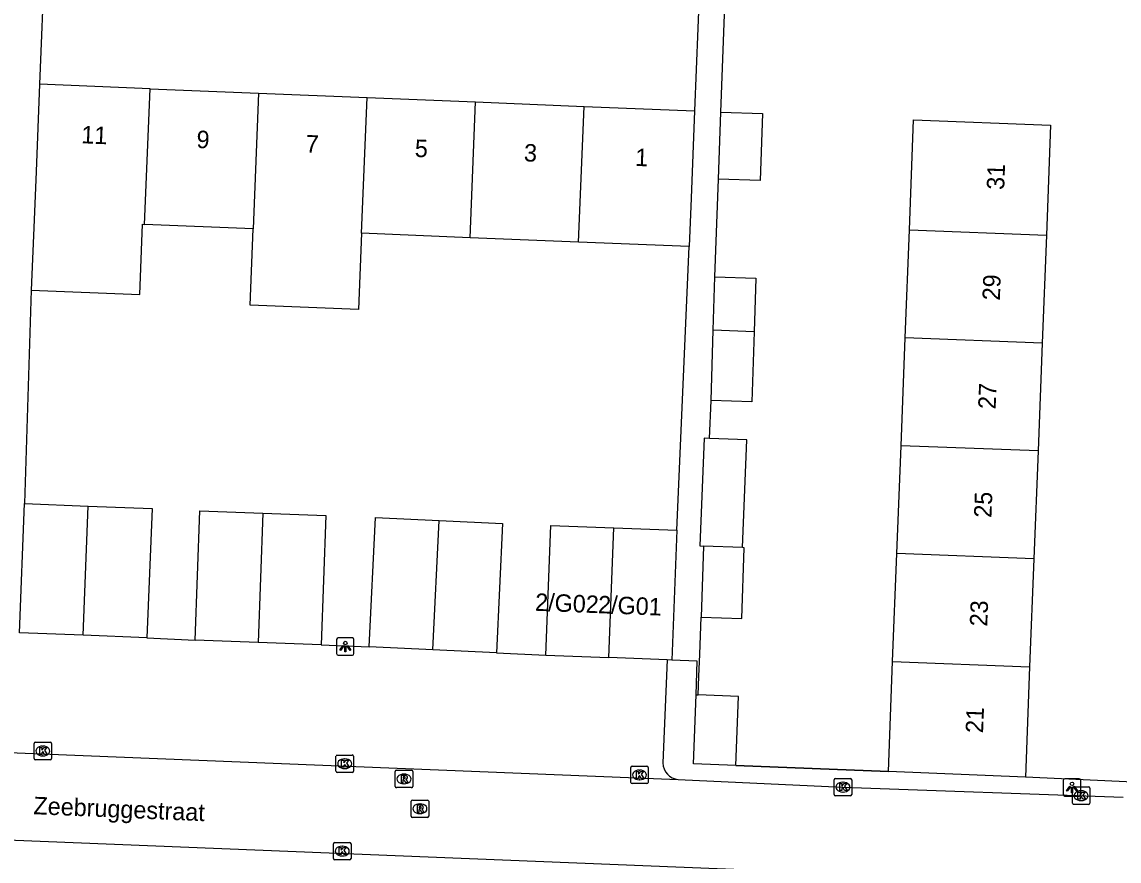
# Model space of a CAD drawing. Extents: x 160732 to 162105, y 387428 to 388479.
# Drawn here: x 161190.4 to 161253.2, y 387617.3 to 387665.3 of the extents above; entities that cross this region are included whole.
import ezdxf

# ---------------------------------------------------------------- set-up
doc = ezdxf.new("R2010")
doc.units = 0
for name, color, linetype in [('IMGEO_Kolk', 7, 'Continuous'), ('IMGEO_Lichtpunt', 7, 'Continuous'), ('IMGEO_Muur', 7, 'Continuous'), ('IMGEO_Openbare_ruimte_label', 7, 'Continuous'), ('IMGEO_Pand', 7, 'Continuous'), ('IMGEO_Pand_nummerreeks', 7, 'Continuous'), ('IMGEO_Parkeervlak_open', 7, 'Continuous'), ('IMGEO_Rijbaan_lokaal_open', 7, 'Continuous'), ('IMGEO_Rioolput', 7, 'Continuous'), ('IMGEO_Voetpad_open', 7, 'Continuous')]:
    doc.layers.add(name, color=color, linetype=linetype)

msp = doc.modelspace()

# ---------------------------------------------------------------- linework, layer by layer
at = {"layer": 'IMGEO_Kolk'}
for p, q in [((161191.08, 387623.165), (161191.08, 387624.017)), ((161191.155, 387624.091), (161192.007, 387624.091)), ((161191.568, 387623.871), (161191.593, 387623.871)), ((161192.081, 387624.017), (161192.081, 387623.165)), ((161192.007, 387623.091), (161191.155, 387623.091)), ((161191.591, 387623.311), (161191.566, 387623.311)), ((161208.366, 387622.435), (161208.366, 387623.287)), ((161208.441, 387623.361), (161209.293, 387623.361)), ((161208.854, 387623.141), (161208.879, 387623.141)), ((161209.367, 387623.287), (161209.367, 387622.435)), ((161209.293, 387622.361), (161208.441, 387622.361)), ((161208.877, 387622.581), (161208.852, 387622.581)), ((161225.241, 387621.795), (161225.241, 387622.647)), ((161225.316, 387622.721), (161226.168, 387622.721)), ((161225.729, 387622.501), (161225.754, 387622.501)), ((161226.242, 387622.647), (161226.242, 387621.795)), ((161226.168, 387621.721), (161225.316, 387621.721)), ((161225.752, 387621.941), (161225.727, 387621.941)), ((161236.89, 387621.097), (161236.89, 387621.949)), ((161236.965, 387622.023), (161237.817, 387622.023)), ((161237.378, 387621.803), (161237.403, 387621.803)), ((161237.891, 387621.949), (161237.891, 387621.097)), ((161237.817, 387621.023), (161236.965, 387621.023)), ((161237.401, 387621.243), (161237.376, 387621.243)), ((161250.524, 387620.609), (161250.524, 387621.461)), ((161250.599, 387621.535), (161251.451, 387621.535)), ((161251.012, 387621.315), (161251.037, 387621.315)), ((161251.525, 387621.461), (161251.525, 387620.609)), ((161251.451, 387620.535), (161250.599, 387620.535)), ((161251.035, 387620.755), (161251.01, 387620.755)), ((161208.226, 387617.434), (161208.226, 387618.286)), ((161208.301, 387618.36), (161209.153, 387618.36)), ((161208.714, 387618.14), (161208.739, 387618.14)), ((161209.227, 387618.286), (161209.227, 387617.434)), ((161209.153, 387617.36), (161208.301, 387617.36)), ((161208.737, 387617.58), (161208.712, 387617.58))]:
    msp.add_line(p, q, dxfattribs=at)
for points in [[(161191.08, 387623.165), (161191.08, 387624.017)], [(161191.155, 387624.091), (161192.007, 387624.091)], [(161191.401, 387623.791), (161191.524, 387623.791), (161191.524, 387623.64), (161191.654, 387623.791), (161191.818, 387623.791), (161191.672, 387623.64), (161191.825, 387623.391), (161191.673, 387623.391), (161191.588, 387623.555), (161191.524, 387623.488), (161191.524, 387623.391), (161191.401, 387623.391), (161191.401, 387623.791)], [(161192.081, 387624.017), (161192.081, 387623.165)], [(161192.007, 387623.091), (161191.155, 387623.091)], [(161208.366, 387622.435), (161208.366, 387623.287)], [(161208.441, 387623.361), (161209.293, 387623.361)], [(161208.687, 387623.061), (161208.81, 387623.061), (161208.81, 387622.91), (161208.94, 387623.061), (161209.104, 387623.061), (161208.958, 387622.91), (161209.111, 387622.661), (161208.959, 387622.661), (161208.874, 387622.825), (161208.81, 387622.758), (161208.81, 387622.661), (161208.687, 387622.661), (161208.687, 387623.061)], [(161209.367, 387623.287), (161209.367, 387622.435)], [(161209.293, 387622.361), (161208.441, 387622.361)], [(161225.241, 387621.795), (161225.241, 387622.647)], [(161225.316, 387622.721), (161226.168, 387622.721)], [(161225.562, 387622.421), (161225.685, 387622.421), (161225.685, 387622.27), (161225.815, 387622.421), (161225.979, 387622.421), (161225.833, 387622.27), (161225.986, 387622.021), (161225.834, 387622.021), (161225.749, 387622.185), (161225.685, 387622.118), (161225.685, 387622.021), (161225.562, 387622.021), (161225.562, 387622.421)], [(161226.242, 387622.647), (161226.242, 387621.795)], [(161226.168, 387621.721), (161225.316, 387621.721)], [(161236.89, 387621.097), (161236.89, 387621.949)], [(161236.965, 387622.023), (161237.817, 387622.023)], [(161237.211, 387621.723), (161237.334, 387621.723), (161237.334, 387621.572), (161237.464, 387621.723), (161237.628, 387621.723), (161237.482, 387621.572), (161237.635, 387621.323), (161237.483, 387621.323), (161237.398, 387621.487), (161237.334, 387621.42), (161237.334, 387621.323), (161237.211, 387621.323), (161237.211, 387621.723)], [(161237.891, 387621.949), (161237.891, 387621.097)], [(161237.817, 387621.023), (161236.965, 387621.023)], [(161250.524, 387620.609), (161250.524, 387621.461)], [(161250.599, 387621.535), (161251.451, 387621.535)], [(161250.845, 387621.235), (161250.968, 387621.235), (161250.968, 387621.084), (161251.098, 387621.235), (161251.262, 387621.235), (161251.116, 387621.084), (161251.269, 387620.835), (161251.117, 387620.835), (161251.032, 387620.999), (161250.968, 387620.932), (161250.968, 387620.835), (161250.845, 387620.835), (161250.845, 387621.235)], [(161251.525, 387621.461), (161251.525, 387620.609)], [(161251.451, 387620.535), (161250.599, 387620.535)], [(161208.226, 387617.434), (161208.226, 387618.286)], [(161208.301, 387618.36), (161209.153, 387618.36)], [(161208.547, 387618.06), (161208.67, 387618.06), (161208.67, 387617.909), (161208.8, 387618.06), (161208.964, 387618.06), (161208.818, 387617.909), (161208.971, 387617.66), (161208.819, 387617.66), (161208.734, 387617.824), (161208.67, 387617.757), (161208.67, 387617.66), (161208.547, 387617.66), (161208.547, 387618.06)], [(161209.227, 387618.286), (161209.227, 387617.434)], [(161209.153, 387617.36), (161208.301, 387617.36)]]:
    msp.add_lwpolyline(points, dxfattribs=at)
for centre, start, end in [((161191.157, 387624.015), 91.55205, 178.44795), ((161191.157, 387624.015), 91.55205, 178.44795), ((161192.005, 387624.015), 1.55205, 88.44795), ((161192.005, 387624.015), 1.55205, 88.44795), ((161191.157, 387623.167), 181.55205, 268.44795), ((161191.157, 387623.167), 181.55205, 268.44795), ((161192.005, 387623.167), 271.55205, 358.44795), ((161192.005, 387623.167), 271.55205, 358.44795), ((161208.443, 387623.285), 91.55205, 178.44795), ((161208.443, 387623.285), 91.55205, 178.44795), ((161209.291, 387623.285), 1.55205, 88.44795), ((161209.291, 387623.285), 1.55205, 88.44795), ((161208.443, 387622.437), 181.55205, 268.44795), ((161208.443, 387622.437), 181.55205, 268.44795), ((161209.291, 387622.437), 271.55205, 358.44795), ((161209.291, 387622.437), 271.55205, 358.44795), ((161225.318, 387622.645), 91.55205, 178.44795), ((161225.318, 387622.645), 91.55205, 178.44795), ((161226.166, 387622.645), 1.55205, 88.44795), ((161226.166, 387622.645), 1.55205, 88.44795), ((161225.318, 387621.797), 181.55205, 268.44795), ((161225.318, 387621.797), 181.55205, 268.44795), ((161226.166, 387621.797), 271.55205, 358.44795), ((161226.166, 387621.797), 271.55205, 358.44795), ((161236.967, 387621.947), 91.55205, 178.44795), ((161236.967, 387621.947), 91.55205, 178.44795), ((161237.815, 387621.947), 1.55205, 88.44795), ((161237.815, 387621.947), 1.55205, 88.44795), ((161236.967, 387621.099), 181.55205, 268.44795), ((161236.967, 387621.099), 181.55205, 268.44795), ((161237.815, 387621.099), 271.55205, 358.44795), ((161237.815, 387621.099), 271.55205, 358.44795), ((161250.601, 387621.459), 91.55205, 178.44795), ((161250.601, 387621.459), 91.55205, 178.44795), ((161251.449, 387621.459), 1.55205, 88.44795), ((161251.449, 387621.459), 1.55205, 88.44795), ((161250.601, 387620.611), 181.55205, 268.44795), ((161250.601, 387620.611), 181.55205, 268.44795), ((161251.449, 387620.611), 271.55205, 358.44795), ((161251.449, 387620.611), 271.55205, 358.44795), ((161208.303, 387618.284), 91.55205, 178.44795), ((161208.303, 387618.284), 91.55205, 178.44795), ((161209.151, 387618.284), 1.55205, 88.44795), ((161209.151, 387618.284), 1.55205, 88.44795), ((161208.303, 387617.436), 181.55205, 268.44795), ((161208.303, 387617.436), 181.55205, 268.44795), ((161209.151, 387617.436), 271.55205, 358.44795), ((161209.151, 387617.436), 271.55205, 358.44795)]:
    msp.add_arc(centre, 0.0765, start, end, dxfattribs=at)
for centre, major_axis, ratio, start_param, end_param in [((161191.567, 387623.591), (-0.387, 0.002), 0.722429, 4.712389, 7.853982), ((161191.592, 387623.591), (-0.39, 0.002), 0.717154, 1.570796, 4.712389), ((161208.853, 387622.861), (-0.387, 0.002), 0.722429, 4.712389, 7.853982), ((161208.878, 387622.861), (-0.39, 0.002), 0.717154, 1.570796, 4.712389), ((161225.728, 387622.221), (-0.387, 0.002), 0.722429, 4.712389, 7.853982), ((161225.753, 387622.221), (-0.39, 0.002), 0.717154, 1.570796, 4.712389), ((161237.377, 387621.523), (-0.387, 0.002), 0.722429, 4.712389, 7.853982), ((161237.402, 387621.523), (-0.39, 0.002), 0.717154, 1.570796, 4.712389), ((161251.011, 387621.035), (-0.387, 0.002), 0.722429, 4.712389, 7.853982), ((161251.036, 387621.035), (-0.39, 0.002), 0.717154, 1.570796, 4.712389), ((161208.713, 387617.86), (-0.387, 0.002), 0.722429, 4.712389, 7.853982), ((161208.738, 387617.86), (-0.39, 0.002), 0.717154, 1.570796, 4.712389)]:
    msp.add_ellipse(centre, major_axis=major_axis, ratio=ratio, start_param=start_param, end_param=end_param, dxfattribs=at)
at = {"layer": 'IMGEO_Lichtpunt'}
for p, q in [((161208.4, 387629.971), (161208.4, 387629.164)), ((161208.4, 387629.971), (161208.4, 387629.164)), ((161209.302, 387630.066), (161208.494, 387630.066)), ((161209.302, 387630.066), (161208.494, 387630.066)), ((161209.396, 387629.164), (161209.396, 387629.971)), ((161209.396, 387629.164), (161209.396, 387629.971)), ((161208.494, 387629.07), (161209.302, 387629.07)), ((161208.494, 387629.07), (161209.302, 387629.07)), ((161250.006, 387621.911), (161250.006, 387621.104)), ((161250.006, 387621.911), (161250.006, 387621.104)), ((161250.908, 387622.006), (161250.1, 387622.006)), ((161250.908, 387622.006), (161250.1, 387622.006)), ((161251.002, 387621.104), (161251.002, 387621.911)), ((161251.002, 387621.104), (161251.002, 387621.911)), ((161250.1, 387621.01), (161250.908, 387621.01)), ((161250.1, 387621.01), (161250.908, 387621.01))]:
    msp.add_line(p, q, dxfattribs=at)
for points in [[(161208.774, 387629.635), (161208.813, 387629.607), (161208.625, 387629.345), (161208.587, 387629.372), (161208.774, 387629.635)], [(161208.876, 387629.587), (161208.923, 387629.587), (161208.923, 387629.265), (161208.876, 387629.265), (161208.876, 387629.587)], [(161208.986, 387629.607), (161209.024, 387629.634), (161209.211, 387629.372), (161209.172, 387629.344), (161208.986, 387629.607)], [(161250.38, 387621.575), (161250.419, 387621.547), (161250.231, 387621.285), (161250.193, 387621.312), (161250.38, 387621.575)], [(161250.482, 387621.527), (161250.529, 387621.527), (161250.529, 387621.205), (161250.482, 387621.205), (161250.482, 387621.527)], [(161250.592, 387621.547), (161250.63, 387621.574), (161250.817, 387621.312), (161250.778, 387621.284), (161250.592, 387621.547)]]:
    msp.add_lwpolyline(points, dxfattribs=at)
for centre in [(161208.899, 387629.769), (161250.505, 387621.709)]:
    msp.add_circle(centre, 0.0994, dxfattribs=at)
for centre, start, end in [((161208.494, 387629.971), 90, 180), ((161208.494, 387629.971), 90, 180), ((161209.302, 387629.971), 0, 90), ((161209.302, 387629.971), 0, 90), ((161208.494, 387629.164), 180, 270), ((161208.494, 387629.164), 180, 270), ((161209.302, 387629.164), 270, 0), ((161209.302, 387629.164), 270, 360), ((161250.1, 387621.911), 90, 180), ((161250.1, 387621.911), 90, 180), ((161250.908, 387621.911), 0, 90), ((161250.908, 387621.911), 0, 90), ((161250.1, 387621.104), 180, 270), ((161250.1, 387621.104), 180, 270), ((161250.908, 387621.104), 270, 0), ((161250.908, 387621.104), 270, 360)]:
    msp.add_arc(centre, 0.0946, start, end, dxfattribs=at)
at = {"layer": 'IMGEO_Muur'}
msp.add_lwpolyline([(161231.248, 387622.767), (161239.991, 387622.408)], dxfattribs=at)
at = {"layer": 'IMGEO_Pand'}
for points in [[(161191.398, 387661.759), (161191.193, 387656.764), (161191.08, 387653.992), (161190.916, 387649.969)], [(161197.728, 387661.5), (161191.398, 387661.759)], [(161197.41, 387653.733), (161197.728, 387661.5)], [(161197.728, 387661.5), (161203.938, 387661.246)], [(161203.938, 387661.246), (161203.62, 387653.479)], [(161203.938, 387661.246), (161210.147, 387660.992)], [(161209.829, 387653.225), (161210.147, 387660.992)], [(161210.147, 387660.992), (161216.356, 387660.739)], [(161216.038, 387652.971), (161216.356, 387660.739)], [(161216.356, 387660.739), (161222.565, 387660.485)], [(161222.247, 387652.717), (161222.565, 387660.485)], [(161222.565, 387660.485), (161228.896, 387660.226)], [(161228.896, 387660.226), (161228.692, 387655.231), (161228.578, 387652.458)], [(161230.39, 387660.156), (161232.775, 387660.079), (161232.651, 387656.239), (161230.266, 387656.316)], [(161230.266, 387656.316), (161230.39, 387660.156)], [(161241.193, 387653.425), (161241.437, 387659.723), (161249.282, 387659.419), (161249.038, 387653.121)], [(161190.916, 387649.969), (161197.131, 387649.714), (161197.295, 387653.738), (161197.41, 387653.733)], [(161203.62, 387653.479), (161197.41, 387653.733)], [(161209.829, 387653.225), (161209.65, 387648.852), (161203.443, 387649.106), (161203.62, 387653.479)], [(161216.038, 387652.971), (161209.829, 387653.225)], [(161240.954, 387647.246), (161241.193, 387653.425)], [(161241.193, 387653.425), (161249.038, 387653.121)], [(161249.038, 387653.121), (161248.798, 387646.942)], [(161222.247, 387652.717), (161216.038, 387652.971)], [(161228.578, 387652.458), (161222.247, 387652.717)], [(161229.963, 387647.672), (161230.059, 387650.723)], [(161230.059, 387650.723), (161232.395, 387650.649), (161232.298, 387647.581)], [(161229.836, 387643.655), (161229.963, 387647.672)], [(161232.298, 387647.581), (161232.172, 387643.582), (161229.836, 387643.655)], [(161232.298, 387647.581), (161229.963, 387647.672)], [(161240.714, 387641.067), (161240.954, 387647.246)], [(161248.798, 387646.942), (161240.954, 387647.246)], [(161248.798, 387646.942), (161248.559, 387640.763)], [(161229.751, 387641.477), (161229.437, 387641.489), (161229.198, 387635.325), (161229.397, 387635.317)], [(161231.64, 387635.231), (161231.879, 387641.395), (161229.751, 387641.477)], [(161240.475, 387634.888), (161240.714, 387641.067)], [(161248.559, 387640.763), (161240.714, 387641.067)], [(161248.559, 387640.763), (161248.319, 387634.584)], [(161190.239, 387630.36), (161190.532, 387637.753)], [(161190.532, 387637.753), (161194.182, 387637.608)], [(161193.889, 387630.215), (161194.182, 387637.608)], [(161194.182, 387637.608), (161197.833, 387637.463), (161197.539, 387630.07)], [(161200.305, 387629.928), (161200.572, 387637.336), (161204.175, 387637.206)], [(161204.175, 387637.206), (161203.908, 387629.798)], [(161204.175, 387637.206), (161207.778, 387637.077), (161207.511, 387629.668)], [(161210.27, 387629.558), (161210.625, 387636.957), (161214.265, 387636.782)], [(161213.909, 387629.383), (161214.265, 387636.782)], [(161214.265, 387636.782), (161217.904, 387636.608), (161217.548, 387629.208)], [(161220.386, 387629.073), (161220.673, 387636.507), (161224.276, 387636.368)], [(161223.988, 387628.934), (161224.276, 387636.368)], [(161224.276, 387636.368), (161227.878, 387636.228)], [(161227.878, 387636.228), (161227.591, 387628.795)], [(161229.397, 387635.317), (161229.269, 387631.245)], [(161229.269, 387631.245), (161231.605, 387631.171), (161231.733, 387635.227), (161231.64, 387635.231)], [(161231.64, 387635.231), (161229.397, 387635.317)], [(161240.235, 387628.708), (161240.475, 387634.888)], [(161248.319, 387634.584), (161240.475, 387634.888)], [(161248.319, 387634.584), (161248.079, 387628.404)], [(161193.889, 387630.215), (161190.239, 387630.36)], [(161197.539, 387630.07), (161193.889, 387630.215)], [(161203.908, 387629.798), (161200.305, 387629.928)], [(161207.511, 387629.668), (161203.908, 387629.798)], [(161213.909, 387629.383), (161210.27, 387629.558)], [(161217.548, 387629.208), (161213.909, 387629.383)], [(161220.386, 387629.073), (161223.988, 387628.934)], [(161227.324, 387628.806), (161223.988, 387628.934)], [(161227.591, 387628.795), (161227.324, 387628.806)], [(161239.991, 387622.408), (161240.235, 387628.708)], [(161240.235, 387628.708), (161248.079, 387628.404)], [(161248.079, 387628.404), (161247.834, 387622.086)], [(161231.248, 387622.767), (161228.839, 387622.86), (161228.993, 387626.809)], [(161228.993, 387626.809), (161229.108, 387626.805)], [(161231.248, 387622.767), (161231.401, 387626.716), (161229.108, 387626.805)], [(161247.834, 387622.086), (161239.991, 387622.408)]]:
    msp.add_lwpolyline(points, dxfattribs=at)
at = {"layer": 'IMGEO_Parkeervlak_open'}
for points in [[(161197.539, 387630.07), (161200.305, 387629.928)], [(161207.511, 387629.668), (161210.27, 387629.558)], [(161217.548, 387629.208), (161220.386, 387629.073)]]:
    msp.add_lwpolyline(points, dxfattribs=at)
at = {"layer": 'IMGEO_Rijbaan_lokaal_open'}
for points in [[(161189.162, 387623.521), (161227.956, 387621.958)], [(161227.956, 387621.958), (161237.391, 387621.523), (161253.433, 387620.949)], [(161189.538, 387618.499), (161234.447, 387616.696)]]:
    msp.add_lwpolyline(points, dxfattribs=at)
at = {"layer": 'IMGEO_Rioolput'}
for p, q in [((161211.758, 387621.566), (161211.758, 387622.418)), ((161211.833, 387622.492), (161212.685, 387622.492)), ((161212.246, 387622.272), (161212.271, 387622.272)), ((161212.759, 387622.418), (161212.759, 387621.566)), ((161212.269, 387621.712), (161212.244, 387621.712)), ((161212.685, 387621.492), (161211.833, 387621.492)), ((161212.672, 387619.859), (161212.672, 387620.711)), ((161212.747, 387620.785), (161213.599, 387620.785)), ((161213.16, 387620.565), (161213.185, 387620.565)), ((161213.673, 387620.711), (161213.673, 387619.859)), ((161213.599, 387619.785), (161212.747, 387619.785)), ((161213.183, 387620.005), (161213.158, 387620.005))]:
    msp.add_line(p, q, dxfattribs=at)
for points in [[(161211.758, 387621.566), (161211.758, 387622.418)], [(161211.833, 387622.492), (161212.685, 387622.492)], [(161212.759, 387622.418), (161212.759, 387621.566)], [(161212.347, 387622.19), (161212.095, 387622.192), (161212.095, 387621.792)], [(161212.095, 387621.792), (161212.219, 387621.792), (161212.219, 387621.954), (161212.23, 387621.954)], [(161212.273, 387622.111), (161212.219, 387622.111), (161212.219, 387622.03)], [(161212.219, 387622.03), (161212.271, 387622.03)], [(161212.277, 387621.925), (161212.348, 387621.792), (161212.488, 387621.792), (161212.423, 387621.918)], [(161212.685, 387621.492), (161211.833, 387621.492)], [(161212.672, 387619.859), (161212.672, 387620.711)], [(161212.747, 387620.785), (161213.599, 387620.785)], [(161213.261, 387620.483), (161213.009, 387620.485), (161213.009, 387620.085)], [(161213.187, 387620.404), (161213.133, 387620.404), (161213.133, 387620.323)], [(161213.673, 387620.711), (161213.673, 387619.859)], [(161213.599, 387619.785), (161212.747, 387619.785)], [(161213.009, 387620.085), (161213.133, 387620.085), (161213.133, 387620.247), (161213.144, 387620.247)], [(161213.133, 387620.323), (161213.185, 387620.323)], [(161213.191, 387620.218), (161213.262, 387620.085), (161213.402, 387620.085), (161213.337, 387620.211)]]:
    msp.add_lwpolyline(points, dxfattribs=at)
for centre, radius, start, end in [((161211.835, 387622.416), 0.0765, 91.55205, 178.44795), ((161211.835, 387622.416), 0.0765, 91.55205, 178.44795), ((161212.683, 387622.416), 0.0765, 1.55205, 88.44795), ((161212.683, 387622.416), 0.0765, 1.55205, 88.44795), ((161212.229, 387621.901), 0.0533, 26.02933, 88.69889), ((161212.255, 387622.219), 0.19, 274.7715, 282.96867), ((161212.279, 387622.015), 0.0964, 77.00612, 93.18647), ((161212.293, 387622.072), 0.0378, 276.66336, 79.67722), ((161212.346, 387622.08), 0.109, 350.36119, 89.41601), ((161212.344, 387622.08), 0.112, 277.58423, 350.98172), ((161212.328, 387621.865), 0.108, 29.51342, 73.79051), ((161211.835, 387621.568), 0.0765, 181.55205, 268.44795), ((161211.835, 387621.568), 0.0765, 181.55205, 268.44795), ((161212.683, 387621.568), 0.0765, 271.55205, 358.44795), ((161212.683, 387621.568), 0.0765, 271.55205, 358.44795), ((161212.749, 387620.709), 0.0765, 91.55205, 178.44795), ((161212.749, 387620.709), 0.0765, 91.55205, 178.44795), ((161213.193, 387620.308), 0.0964, 77.00612, 93.18647), ((161213.207, 387620.365), 0.0378, 276.66336, 79.67722), ((161213.26, 387620.373), 0.109, 350.36119, 89.41601), ((161213.258, 387620.373), 0.112, 277.58423, 350.98172), ((161213.597, 387620.709), 0.0765, 1.55205, 88.44795), ((161213.597, 387620.709), 0.0765, 1.55205, 88.44795), ((161212.749, 387619.861), 0.0765, 181.55205, 268.44795), ((161212.749, 387619.861), 0.0765, 181.55205, 268.44795), ((161213.143, 387620.194), 0.0533, 26.02933, 88.69889), ((161213.169, 387620.512), 0.19, 274.7715, 282.96867), ((161213.242, 387620.158), 0.108, 29.51342, 73.79051), ((161213.597, 387619.861), 0.0765, 271.55205, 358.44795), ((161213.597, 387619.861), 0.0765, 271.55205, 358.44795)]:
    msp.add_arc(centre, radius, start, end, dxfattribs=at)
for centre, major_axis, ratio, start_param, end_param in [((161212.245, 387621.992), (-0.387, 0.002), 0.722429, 4.712389, 7.853982), ((161212.27, 387621.992), (-0.39, 0.002), 0.717154, 1.570796, 4.712389), ((161213.159, 387620.285), (-0.387, 0.002), 0.722429, 4.712389, 7.853982), ((161213.184, 387620.285), (-0.39, 0.002), 0.717154, 1.570796, 4.712389)]:
    msp.add_ellipse(centre, major_axis=major_axis, ratio=ratio, start_param=start_param, end_param=end_param, dxfattribs=at)
at = {"layer": 'IMGEO_Voetpad_open'}
for points in [[(161191.672, 387668.805), (161191.398, 387661.759)], [(161229.173, 387667.346), (161228.896, 387660.226)], [(161230.39, 387660.156), (161230.667, 387667.288)], [(161230.059, 387650.723), (161230.266, 387656.316)], [(161227.878, 387636.228), (161228.578, 387652.458)], [(161190.916, 387649.969), (161190.532, 387637.753)], [(161229.751, 387641.477), (161229.836, 387643.655)], [(161229.108, 387626.805), (161229.148, 387627.846), (161229.187, 387629.136), (161229.269, 387631.245)], [(161227.324, 387628.806), (161227.087, 387622.912)], [(161228.993, 387626.809), (161229.044, 387628.723), (161227.591, 387628.795)], [(161239.991, 387622.408), (161231.248, 387622.767)], [(161254.025, 387621.801), (161247.834, 387622.086)]]:
    msp.add_lwpolyline(points, dxfattribs=at)
msp.add_arc((161228.054, 387622.92), 0.967, 180.48176, 264.17911, dxfattribs=at)

# ---------------------------------------------------------------- texts
at = {"layer": 'IMGEO_Openbare_ruimte_label'}
msp.add_text('Zeebruggestraat', height=1, rotation=357.64984, dxfattribs=at).set_placement((161191.03, 387619.975))
at = {"layer": 'IMGEO_Pand_nummerreeks'}
for s, rotation, p in [('11', 357.6566, (161193.768, 387658.379)), ('9', 357.65893, (161200.364, 387658.11)), ('7', 357.6566, (161206.614, 387657.855)), ('5', 357.65893, (161212.863, 387657.599)), ('3', 357.65893, (161219.113, 387657.344)), ('1', 357.65893, (161225.477, 387657.083)), ('31', 87.7793, (161246.616, 387655.695)), ('29', 87.7793, (161246.37, 387649.363)), ('27', 87.7793, (161246.129, 387643.143)), ('25', 87.7793, (161245.888, 387636.924)), ('2/G02', 357.79391, (161219.752, 387631.619)), ('2/G01', 357.78685, (161223.355, 387631.481)), ('23', 87.7793, (161245.647, 387630.705)), ('21', 87.7793, (161245.41, 387624.599))]:
    msp.add_text(s, height=1, rotation=rotation, dxfattribs=at).set_placement(p)

doc.saveas('drawing.dxf')
